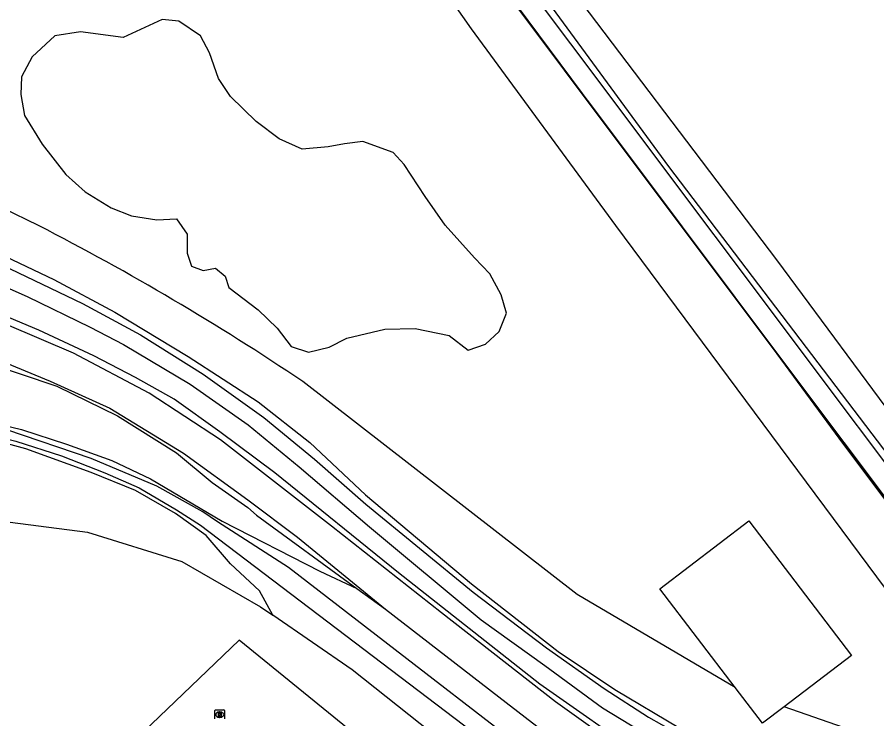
# Model space of a CAD drawing. Extents: x 156141 to 158132, y 385651 to 388399.
# Drawn here: x 156731.4 to 156819.5, y 388199.4 to 388271.4 of the extents above; entities that cross this region are included whole.
import ezdxf

# ---------------------------------------------------------------- set-up
doc = ezdxf.new("R2010")
doc.units = 0
for name, color, linetype in [('IMGEO_Grasland_agrarisch', 7, 'Continuous'), ('IMGEO_Grasland_overig', 7, 'Continuous'), ('IMGEO_Groenvoorziening', 7, 'Continuous'), ('IMGEO_Hek', 7, 'Continuous'), ('IMGEO_Loofbos', 7, 'Continuous'), ('IMGEO_Rijbaan_lokaal_gesloten', 7, 'Continuous'), ('IMGEO_Rijbaan_lokaal_onverhard', 7, 'Continuous'), ('IMGEO_Rioolput', 7, 'Continuous'), ('IMGEO_Waterloop', 7, 'Continuous')]:
    doc.layers.add(name, color=color, linetype=linetype)

msp = doc.modelspace()

# ---------------------------------------------------------------- linework, layer by layer
at = {"layer": 'IMGEO_Grasland_agrarisch'}
for points in [[(156643.446, 388212.086), (156653.538, 388214.532), (156664.431, 388216.943), (156668.87, 388218.024), (156672.597, 388218.733), (156677.276, 388219.428), (156679.318, 388219.832), (156687.339, 388220.643), (156694.748, 388220.555), (156709.211, 388221.221), (156723.489, 388220.496), (156738.573, 388218.546), (156748.257, 388215.521), (156756.335, 388210.899), (156757.597, 388210.03)], [(156804.172, 388174.702), (156792.298, 388183.336), (156765.735, 388204.425), (156757.597, 388210.03)]]:
    msp.add_lwpolyline(points, dxfattribs=at)
at = {"layer": 'IMGEO_Grasland_overig'}
msp.add_lwpolyline([(156745.792, 388332.677), (156750.079, 388326.498), (156784.656, 388278.943), (156809.263, 388246.502), (156843.459, 388200.237)], dxfattribs=at)
at = {"layer": 'IMGEO_Groenvoorziening'}
for points in [[(156693.523, 388398.208), (156700.575, 388386.824), (156745.995, 388321.387), (156747.128, 388319.832), (156751.962, 388313.384), (156772.483, 388286.008), (156794.166, 388257.08), (156804.979, 388242.654), (156808.748, 388237.626), (156823.461, 388217.998)], [(156729.419, 388247.174), (156735.122, 388244.468), (156741.407, 388241.116), (156748.925, 388236.574), (156756.09, 388231.922), (156761.384, 388227.747), (156767.095, 388222.364), (156777.986, 388213.243), (156786.868, 388206.306), (156792.673, 388202.415), (156799.347, 388198.432), (156804.997, 388195.398), (156809.661, 388193.195), (156815.006, 388191.015), (156820.529, 388189.036)], [(156649.063, 388245.414), (156651.631, 388245.625), (156656.036, 388246.204), (156661.851, 388246.464), (156667.856, 388246.273), (156678.095, 388245.299), (156684.15, 388244.962), (156691.833, 388244.12), (156694.186, 388243.778), (156700.32, 388242.887), (156712.339, 388240.046), (156721.116, 388238.102), (156728.007, 388236.005), (156735.434, 388233.512), (156741.674, 388230.477), (156747.709, 388226.675), (156751.369, 388223.642), (156755.025, 388221.063), (156755.914, 388220.305), (156766.203, 388212.767)], [(156819.696, 388183.12), (156813.856, 388185.81), (156808.702, 388187.975), (156802.852, 388191.2), (156795.802, 388195.358), (156784.981, 388202.956), (156770.484, 388214.369), (156757.788, 388224.624), (156752.173, 388228.846), (156747.481, 388232.19), (156743.505, 388234.408), (156739.241, 388236.648), (156733.584, 388239.273), (156727.562, 388241.803)], [(156636.725, 388235.65), (156636.91, 388235.645), (156641.738, 388236.406), (156648.051, 388237.454), (156651.103, 388237.787), (156661.243, 388238.286), (156666.756, 388238.173), (156673.218, 388237.903), (156682.725, 388237.388), (156687.942, 388237.039), (156694.365, 388236.385), (156699.877, 388235.896), (156705.629, 388234.965), (156710.879, 388233.99), (156715.926, 388232.72), (156721.703, 388231.514), (156731.835, 388229.076), (156736.428, 388227.582), (156741.09, 388225.9), (156745.045, 388224.031), (156752.41, 388219.676), (156762.412, 388214.545), (156766.203, 388212.767)], [(156757.597, 388210.03), (156756.24, 388212.539), (156753.263, 388215.311), (156750.757, 388218.192), (156747.618, 388220.455), (156743.511, 388222.832), (156738.976, 388224.654), (156732.255, 388227.113), (156724.81, 388229.115), (156717.394, 388230.768), (156710.194, 388232.426), (156700.468, 388234.11), (156694.421, 388234.706), (156690.091, 388235.132), (156680.186, 388235.771), (156670.286, 388236.455), (156659.784, 388236.478), (156654.179, 388236.096), (156648.566, 388235.713)], [(156766.203, 388212.767), (156769.146, 388210.659)], [(156810.02, 388200.619), (156807.827, 388198.944), (156805.018, 388202.624)]]:
    msp.add_lwpolyline(points, dxfattribs=at)
at = {"layer": 'IMGEO_Hek'}
for points in [[(156852.767, 388190.344), (156850.727, 388192.925), (156845.084, 388188.695), (156830.241, 388208.76), (156816.173, 388227.532), (156807.983, 388238.66), (156797.208, 388252.988), (156781.481, 388274.143), (156771.395, 388287.392), (156763.509, 388298.204), (156750.694, 388314.942), (156745.995, 388321.387), (156739.486, 388330.765)], [(156847.106, 388186.102), (156846.045, 388187.54), (156845.2, 388188.686), (156831.066, 388207.852), (156743.844, 388324.214)]]:
    msp.add_lwpolyline(points, dxfattribs=at)
at = {"layer": 'IMGEO_Loofbos'}
for points in [[(156743.084, 388291.203), (156757.77, 388295.02), (156764.66, 388289.1), (156777.94, 388270.2), (156792.747, 388250), (156834.633, 388193.613), (156834.816, 388192.912), (156834.584, 388192.511), (156834.122, 388192.357), (156832.899, 388192.673), (156810.02, 388200.619)], [(156763.365, 388237.526), (156765.182, 388238.457), (156769.08, 388239.363), (156772.187, 388239.452), (156775.671, 388238.727), (156777.633, 388237.208), (156779.405, 388237.848), (156780.795, 388239.121), (156781.545, 388240.998), (156781.018, 388242.912), (156779.841, 388245.066), (156778.283, 388246.683), (156775.28, 388250.059), (156773.213, 388252.969), (156771.048, 388256.284), (156769.952, 388257.486), (156766.809, 388258.639), (156764.94, 388258.403), (156763.287, 388258.087), (156760.614, 388257.839), (156758.235, 388258.896), (156755.879, 388260.683), (156753.253, 388263.245), (156752.031, 388265.107), (156751.087, 388267.728), (156750.19, 388269.472), (156747.97, 388270.962), (156746.26, 388271.16), (156742.261, 388269.307), (156737.859, 388269.878), (156735.255, 388269.481), (156732.926, 388267.323), (156731.805, 388265.275), (156731.751, 388263.451), (156732.124, 388261.285), (156733.935, 388258.346), (156736.362, 388255.242), (156738.353, 388253.466), (156741.006, 388251.817), (156743.099, 388250.987), (156745.716, 388250.58), (156747.728, 388250.702), (156748.814, 388249.136), (156748.827, 388247.164), (156749.262, 388245.836), (156750.454, 388245.399), (156751.702, 388245.617), (156752.701, 388244.82), (156753.067, 388243.64), (156756.103, 388241.358), (156758.055, 388239.474), (156759.46, 388237.606), (156761.268, 388237.004), (156763.365, 388237.526)], [(156733.561, 388250), (156722.565, 388255.334), (156713.954, 388259.346), (156695.917, 388264.804), (156672.49, 388267.307), (156672.201, 388268.238)], [(156805.018, 388202.624), (156788.807, 388212.143), (156760.67, 388233.993)], [(156805.018, 388202.624), (156797.295, 388212.739), (156806.412, 388219.699), (156816.944, 388205.905), (156810.02, 388200.619)]]:
    msp.add_lwpolyline(points, dxfattribs=at)
msp.add_arc((156611.401, 388012.154), 267.383, 56.0645, 62.8145, dxfattribs=at)
at = {"layer": 'IMGEO_Rijbaan_lokaal_gesloten'}
msp.add_lwpolyline([(156783.698, 388185.187), (156772.103, 388193.058), (156770.502, 388194.236), (156768.893, 388195.441), (156767.332, 388196.734), (156754.128, 388207.456), (156692.7, 388148.628)], dxfattribs=at)
at = {"layer": 'IMGEO_Rijbaan_lokaal_onverhard'}
for points in [[(156834.998, 388174.436), (156806.54, 388188.324), (156801.086, 388191.67), (156793.671, 388196.067), (156786.571, 388201.156), (156774.898, 388210.285), (156763.597, 388219.154), (156752.239, 388228.013), (156744.919, 388232.793), (156737.169, 388236.903), (156726.805, 388241.321)], [(156724.634, 388238.224), (156734.771, 388234.036), (156740.882, 388231.261), (156748.435, 388226.657), (156755.039, 388221.864), (156760.139, 388218.029), (156769.146, 388210.659)], [(156769.146, 388210.659), (156780.783, 388201.659), (156796.676, 388189.367)]]:
    msp.add_lwpolyline(points, dxfattribs=at)
at = {"layer": 'IMGEO_Rioolput'}
for p, q in [((156751.652, 388199.398), (156751.652, 388200.25)), ((156751.727, 388200.324), (156752.579, 388200.324)), ((156752.653, 388200.25), (156752.653, 388199.398)), ((156752.163, 388199.544), (156752.138, 388199.544)), ((156752.14, 388200.104), (156752.165, 388200.104))]:
    msp.add_line(p, q, dxfattribs=at)
for points in [[(156751.652, 388199.398), (156751.652, 388200.25)], [(156751.727, 388200.324), (156752.579, 388200.324)], [(156752.653, 388200.25), (156752.653, 388199.398)], [(156752.241, 388200.022), (156751.989, 388200.024), (156751.989, 388199.624)], [(156751.989, 388199.624), (156752.113, 388199.624), (156752.113, 388199.786), (156752.124, 388199.786)], [(156752.167, 388199.943), (156752.113, 388199.943), (156752.113, 388199.862)], [(156752.113, 388199.862), (156752.165, 388199.862)], [(156752.171, 388199.757), (156752.242, 388199.624), (156752.382, 388199.624), (156752.317, 388199.75)]]:
    msp.add_lwpolyline(points, dxfattribs=at)
for centre, radius, start, end in [((156751.729, 388200.248), 0.0765, 91.55205, 178.44795), ((156751.729, 388200.248), 0.0765, 91.55205, 178.44795), ((156752.577, 388200.248), 0.0765, 1.55205, 88.44795), ((156752.577, 388200.248), 0.0765, 1.55205, 88.44795), ((156752.123, 388199.733), 0.0533, 26.02933, 88.69889), ((156752.149, 388200.051), 0.19, 274.7715, 282.96867), ((156752.173, 388199.847), 0.0964, 77.00612, 93.18647), ((156752.187, 388199.904), 0.0378, 276.66336, 79.67722), ((156752.24, 388199.912), 0.109, 350.36119, 89.41601), ((156752.238, 388199.912), 0.112, 277.58423, 350.98172), ((156752.222, 388199.697), 0.108, 29.51342, 73.79051)]:
    msp.add_arc(centre, radius, start, end, dxfattribs=at)
for centre, major_axis, ratio, start_param, end_param in [((156752.139, 388199.824), (-0.387, 0.002), 0.722429, 4.712389, 7.853982), ((156752.164, 388199.824), (-0.39, 0.002), 0.717154, 1.570796, 4.712389)]:
    msp.add_ellipse(centre, major_axis=major_axis, ratio=ratio, start_param=start_param, end_param=end_param, dxfattribs=at)
at = {"layer": 'IMGEO_Waterloop'}
for points in [[(156847.341, 388190.324), (156823.291, 388223.061), (156798.215, 388256.061), (156776.972, 388285.061), (156748.176, 388325.069), (156745.059, 388329.68), (156743.436, 388331.962)], [(156773.428, 388288.282), (156847.009, 388190.138)], [(156726.503, 388247.547), (156738.084, 388242.011), (156744.008, 388238.781), (156750.468, 388234.751), (156756.665, 388230.297), (156761.86, 388226.044), (156767.145, 388221.41), (156778.136, 388212.402), (156785.668, 388206.686), (156791.573, 388202.504), (156796.129, 388199.577), (156806.792, 388193.538), (156813.783, 388190.374), (156822.281, 388186.937)], [(156727.574, 388244.833), (156732.407, 388242.74), (156738.869, 388239.588), (156742.265, 388237.8), (156749.114, 388233.728), (156755.053, 388229.545), (156760.288, 388225.242), (156767.516, 388219.084), (156778.948, 388209.552), (156785.481, 388204.881), (156791.393, 388200.534), (156803.238, 388193.348), (156808.66, 388190.665), (156816.982, 388187.282), (156824.483, 388184.958)], [(156815.083, 388179.027), (156813.539, 388179.996), (156812.509, 388180.581), (156805.378, 388179.44), (156793.208, 388188.657), (156759.195, 388214.912), (156751.931, 388219.591), (156750.408, 388220.63), (156745.698, 388223.267), (156738.963, 388226.092), (156730.311, 388229.054), (156724.712, 388230.46), (156716.339, 388232.184), (156705.039, 388234.375), (156695.781, 388235.746), (156694.377, 388235.88), (156686.952, 388236.587), (156678.825, 388237.142), (156666.166, 388237.583), (156659.522, 388237.551), (156652.411, 388237.137), (156645.081, 388236.353)], [(156649.967, 388236.324), (156653.262, 388236.564), (156662.263, 388237.049), (156667.308, 388236.891), (156681.633, 388236.198), (156688.726, 388235.728), (156694.395, 388235.128), (156699.667, 388234.62), (156710.476, 388232.694), (156722.055, 388230.41), (156726.224, 388229.144), (156731.23, 388227.89), (156735.933, 388226.378), (156740.38, 388224.649), (156743.887, 388223.098), (156747.726, 388220.855), (156750.177, 388219.276), (156781.82, 388195.227), (156796.565, 388183.967), (156806.512, 388176.779), (156809.646, 388174.952), (156811.294, 388173.887)]]:
    msp.add_lwpolyline(points, dxfattribs=at)

doc.saveas('drawing.dxf')
